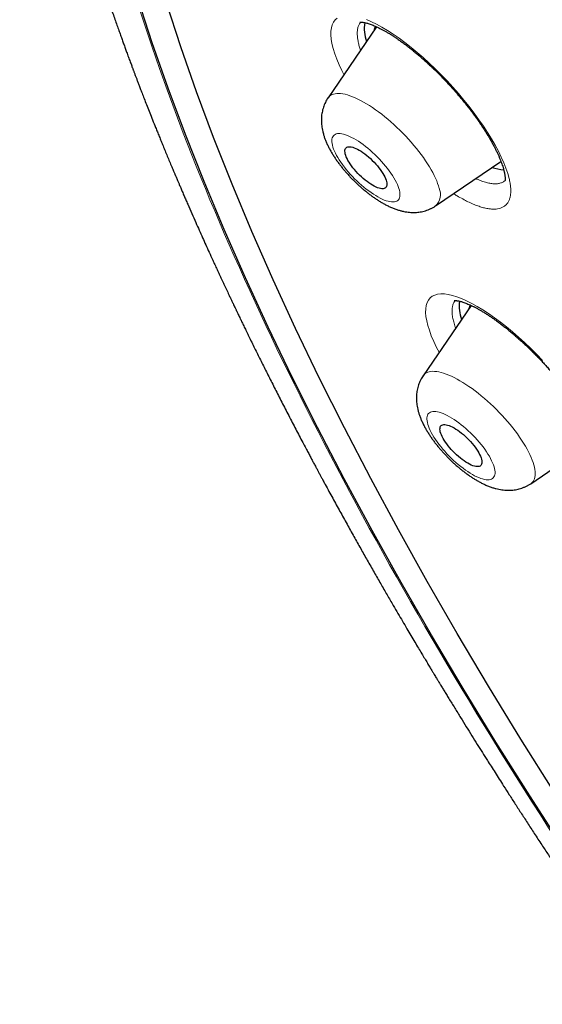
# Model space of a CAD drawing. Header units: millimetres. Extents: x 8 to 450, y 12 to 574.
# Tile 15 of 656: x 362 to 370, y 165 to 181. Entities that reach past the tile are written whole.
import ezdxf

# ---------------------------------------------------------------- set-up
doc = ezdxf.new("R2010")
doc.units = ezdxf.units.MM

msp = doc.modelspace()

# ---------------------------------------------------------------- linework, layer by layer
at = {"color": 7, "linetype": 'Continuous', "lineweight": 30}
for p, q in [((367.613, 180.813), (366.835, 179.676)), ((368.558, 177.948), (369.603, 178.66)), ((369.127, 176.354), (368.356, 175.229)), ((370.08, 173.501), (371.124, 174.213))]:
    msp.add_line(p, q, dxfattribs=at)
at = {"color": 7, "linetype": 'Continuous', "lineweight": 30, "flags": 128}
for points in [[(372.414, 165.001), (371.801, 165.882), (371.204, 166.76), (370.625, 167.634), (370.064, 168.503), (369.521, 169.366), (368.997, 170.223), (368.492, 171.074), (368.006, 171.917), (367.539, 172.753), (367.093, 173.58), (366.667, 174.398), (366.261, 175.207), (365.877, 176.006), (365.513, 176.794), (365.171, 177.571), (364.85, 178.337), (364.552, 179.09), (364.275, 179.83), (364.02, 180.557), (363.788, 181.271)], [(372.788, 165.089), (372.18, 165.962), (371.59, 166.831), (371.016, 167.696), (370.461, 168.556), (369.923, 169.411), (369.404, 170.26), (368.904, 171.102), (368.422, 171.937), (367.961, 172.765), (367.519, 173.584), (367.097, 174.394), (366.695, 175.195), (366.315, 175.985), (365.955, 176.766), (365.616, 177.535), (365.298, 178.293), (365.003, 179.039), (364.729, 179.772), (364.477, 180.492), (364.247, 181.198)], [(367.772, 178.335), (367.776, 178.314), (367.778, 178.294), (367.776, 178.276), (367.773, 178.261), (367.766, 178.248), (367.757, 178.237), (367.745, 178.229), (367.731, 178.224), (367.715, 178.221), (367.696, 178.221), (367.675, 178.224), (367.653, 178.229), (367.629, 178.237), (367.603, 178.248), (367.576, 178.261), (367.548, 178.277), (367.518, 178.294), (367.489, 178.314), (367.459, 178.336), (367.429, 178.36), (367.399, 178.385), (367.369, 178.412), (367.34, 178.44), (367.311, 178.468), (367.284, 178.498), (367.258, 178.528), (367.234, 178.558), (367.211, 178.588), (367.19, 178.618), (367.171, 178.648), (367.154, 178.676), (367.139, 178.704), (367.127, 178.731), (367.118, 178.756), (367.111, 178.78), (367.107, 178.801), (367.105, 178.821), (367.106, 178.839), (367.11, 178.854), (367.116, 178.867), (367.126, 178.878), (367.137, 178.886), (367.151, 178.891), (367.168, 178.894), (367.186, 178.894), (367.207, 178.891), (367.23, 178.886), (367.254, 178.878), (367.28, 178.867), (367.307, 178.854), (367.335, 178.838), (367.364, 178.821), (367.394, 178.801), (367.424, 178.779), (367.454, 178.755), (367.484, 178.73), (367.514, 178.703), (367.543, 178.675), (367.571, 178.647), (367.598, 178.617), (367.625, 178.587), (367.649, 178.557), (367.672, 178.527), (367.693, 178.497), (367.712, 178.467), (367.729, 178.439), (367.743, 178.411), (367.755, 178.384), (367.765, 178.359), (367.772, 178.335)], [(369.276, 173.941), (369.286, 173.915), (369.293, 173.891), (369.297, 173.869), (369.299, 173.849), (369.299, 173.831), (369.295, 173.815), (369.289, 173.802), (369.28, 173.791), (369.269, 173.783), (369.255, 173.777), (369.239, 173.774), (369.22, 173.774), (369.2, 173.776), (369.178, 173.781), (369.153, 173.789), (369.128, 173.8), (369.101, 173.812), (369.073, 173.828), (369.044, 173.845), (369.014, 173.865), (368.984, 173.887), (368.954, 173.91), (368.924, 173.935), (368.894, 173.962), (368.865, 173.989), (368.837, 174.018), (368.809, 174.047), (368.783, 174.077), (368.758, 174.107), (368.735, 174.138), (368.714, 174.168), (368.695, 174.197), (368.678, 174.226), (368.663, 174.254), (368.65, 174.281), (368.641, 174.306), (368.633, 174.33), (368.629, 174.352), (368.627, 174.372), (368.628, 174.39), (368.631, 174.406), (368.637, 174.419), (368.646, 174.43), (368.658, 174.438), (368.671, 174.444), (368.688, 174.447), (368.706, 174.447), (368.726, 174.445), (368.749, 174.44), (368.773, 174.432), (368.798, 174.422), (368.825, 174.409), (368.853, 174.394), (368.882, 174.376), (368.912, 174.356), (368.942, 174.335), (368.972, 174.311), (369.002, 174.286), (369.032, 174.26), (369.061, 174.232), (369.09, 174.203), (369.117, 174.174), (369.143, 174.144), (369.168, 174.114), (369.191, 174.084), (369.212, 174.054), (369.232, 174.024), (369.249, 173.995), (369.263, 173.967), (369.276, 173.941)]]:
    msp.add_lwpolyline(points, dxfattribs=at)
at = {"color": 252, "linetype": 'Continuous', "lineweight": 0, "flags": 128}
for points in [[(367.09, 180.048), (367.057, 180.112), (367.013, 180.205), (366.975, 180.294), (366.943, 180.38), (366.917, 180.464), (366.897, 180.544), (366.885, 180.618), (366.879, 180.683), (366.88, 180.743), (366.888, 180.798), (366.902, 180.846), (366.923, 180.888), (366.95, 180.923), (366.983, 180.951)], [(367.449, 180.929), (367.529, 180.895), (367.612, 180.854), (367.698, 180.807), (367.787, 180.754), (367.879, 180.695), (367.972, 180.63), (368.067, 180.56), (368.164, 180.484), (368.261, 180.404), (368.358, 180.32), (368.455, 180.232), (368.552, 180.14), (368.648, 180.044), (368.742, 179.946), (368.834, 179.846), (368.923, 179.744), (369.01, 179.641), (369.094, 179.536), (369.175, 179.431), (369.251, 179.327), (369.323, 179.223), (369.39, 179.12), (369.453, 179.018), (369.511, 178.919), (369.563, 178.822), (369.609, 178.728), (369.65, 178.637), (369.684, 178.55), (369.712, 178.467), (369.734, 178.388), (369.734, 178.388)], [(366.835, 179.676), (366.843, 179.687), (366.859, 179.703), (366.877, 179.717), (366.898, 179.728), (366.922, 179.737), (366.947, 179.743), (366.975, 179.746), (367.005, 179.747), (367.037, 179.745), (367.071, 179.74), (367.107, 179.733), (367.145, 179.722), (367.185, 179.71), (367.226, 179.694), (367.268, 179.677), (367.312, 179.656), (367.357, 179.634), (367.403, 179.609), (367.45, 179.581), (367.498, 179.552), (367.546, 179.52), (367.595, 179.486), (367.644, 179.451), (367.694, 179.413), (367.743, 179.374), (367.793, 179.334), (367.842, 179.291), (367.891, 179.248), (367.939, 179.203), (367.987, 179.157), (368.033, 179.11), (368.079, 179.063), (368.124, 179.015), (368.168, 178.966), (368.21, 178.916), (368.251, 178.867), (368.29, 178.817), (368.328, 178.768), (368.364, 178.719), (368.398, 178.669), (368.43, 178.621), (368.46, 178.573), (368.487, 178.526), (368.513, 178.48), (368.536, 178.434), (368.556, 178.39), (368.575, 178.347), (368.59, 178.306), (368.603, 178.266), (368.614, 178.228)], [(366.905, 178.918), (366.913, 178.888), (366.924, 178.857), (366.938, 178.824), (366.954, 178.791), (366.972, 178.755), (366.992, 178.719), (367.015, 178.683), (367.04, 178.645), (367.067, 178.607), (367.096, 178.569), (367.126, 178.531), (367.158, 178.493), (367.191, 178.455), (367.225, 178.418), (367.261, 178.381), (367.297, 178.346), (367.334, 178.311), (367.372, 178.278), (367.41, 178.246), (367.448, 178.215), (367.486, 178.186), (367.524, 178.159), (367.561, 178.134), (367.598, 178.111), (367.634, 178.09), (367.669, 178.071), (367.703, 178.055), (367.736, 178.041), (367.768, 178.03), (367.797, 178.021), (367.825, 178.015), (367.851, 178.011), (367.876, 178.011), (367.898, 178.012), (367.917, 178.017), (367.935, 178.024), (367.95, 178.034), (367.962, 178.046), (367.973, 178.061), (367.98, 178.078), (367.985, 178.098), (367.987, 178.119), (367.987, 178.143), (367.983, 178.169), (367.978, 178.197), (367.969, 178.227), (367.958, 178.258), (367.945, 178.291), (367.929, 178.324), (367.911, 178.36), (367.89, 178.396), (367.867, 178.432), (367.842, 178.47), (367.816, 178.508), (367.787, 178.546), (367.757, 178.584), (367.725, 178.622), (367.692, 178.66), (367.657, 178.697), (367.622, 178.734), (367.585, 178.769), (367.548, 178.804), (367.511, 178.837), (367.473, 178.869), (367.435, 178.9), (367.397, 178.929), (367.359, 178.956), (367.321, 178.981), (367.284, 179.004), (367.248, 179.025), (367.213, 179.044), (367.179, 179.06), (367.146, 179.074), (367.115, 179.085), (367.085, 179.094), (367.057, 179.1), (367.031, 179.104), (367.007, 179.104), (366.985, 179.103), (366.965, 179.098), (366.948, 179.091), (366.933, 179.081), (366.92, 179.069), (366.91, 179.054), (366.903, 179.037), (366.898, 179.017), (366.896, 178.996), (366.896, 178.972), (366.899, 178.946), (366.905, 178.918)], [(368.614, 175.605), (368.573, 175.683), (368.528, 175.778), (368.489, 175.869), (368.457, 175.956), (368.433, 176.035), (368.415, 176.109), (368.403, 176.179), (368.398, 176.243), (368.399, 176.301), (368.407, 176.354), (368.422, 176.4), (368.443, 176.44), (368.471, 176.473), (368.504, 176.5), (368.544, 176.52), (368.589, 176.533), (368.641, 176.539), (368.698, 176.538), (368.759, 176.53), (368.826, 176.514), (368.898, 176.492), (368.974, 176.464), (369.054, 176.428), (369.137, 176.387), (369.224, 176.338), (369.313, 176.284), (369.406, 176.223), (369.5, 176.158), (369.595, 176.087), (369.691, 176.011), (369.789, 175.93), (369.887, 175.845), (369.984, 175.756), (370.081, 175.664), (370.176, 175.568), (370.27, 175.47)], [(368.356, 175.229), (368.358, 175.231), (368.372, 175.248), (368.389, 175.264), (368.409, 175.276), (368.431, 175.286), (368.456, 175.293), (368.482, 175.298), (368.511, 175.3), (368.542, 175.299), (368.575, 175.296), (368.611, 175.29), (368.647, 175.281), (368.686, 175.27), (368.726, 175.256), (368.768, 175.239), (368.811, 175.22), (368.856, 175.199), (368.901, 175.175), (368.948, 175.149), (368.995, 175.12), (369.043, 175.09), (369.092, 175.057), (369.141, 175.023), (369.19, 174.986), (369.24, 174.948), (369.289, 174.908), (369.338, 174.866), (369.387, 174.824), (369.436, 174.779), (369.484, 174.734), (369.531, 174.688), (369.578, 174.641), (369.623, 174.593), (369.667, 174.544), (369.71, 174.495), (369.752, 174.446), (369.792, 174.396), (369.831, 174.347), (369.867, 174.297), (369.902, 174.248), (369.935, 174.199), (369.966, 174.151), (369.995, 174.103), (370.022, 174.056), (370.046, 174.011), (370.068, 173.966), (370.087, 173.922)], [(368.456, 174.387), (368.471, 174.353), (368.489, 174.318), (368.509, 174.282), (368.531, 174.246), (368.555, 174.209), (368.581, 174.171), (368.609, 174.133), (368.639, 174.095), (368.671, 174.056), (368.704, 174.019), (368.738, 173.981), (368.773, 173.944), (368.809, 173.909), (368.846, 173.874), (368.883, 173.84), (368.921, 173.807), (368.959, 173.776), (368.998, 173.747), (369.035, 173.719), (369.073, 173.694), (369.11, 173.67), (369.146, 173.648), (369.182, 173.629), (369.216, 173.612), (369.249, 173.598), (369.281, 173.586), (369.311, 173.576), (369.34, 173.569), (369.366, 173.565), (369.391, 173.564), (369.414, 173.565), (369.434, 173.569), (369.452, 173.575), (369.468, 173.584), (369.481, 173.596), (369.492, 173.61), (369.5, 173.626), (369.506, 173.645), (369.509, 173.666), (369.509, 173.69), (369.506, 173.715), (369.501, 173.743), (369.494, 173.772), (369.483, 173.802), (369.471, 173.835), (369.455, 173.868), (369.438, 173.903), (369.418, 173.939), (369.396, 173.975), (369.371, 174.013), (369.345, 174.051), (369.317, 174.089), (369.287, 174.127), (369.256, 174.165), (369.223, 174.203), (369.189, 174.24), (369.153, 174.277), (369.117, 174.313), (369.08, 174.348), (369.043, 174.382), (369.005, 174.414), (368.967, 174.445), (368.929, 174.474), (368.891, 174.502), (368.853, 174.528), (368.816, 174.551), (368.78, 174.573), (368.745, 174.592), (368.71, 174.609), (368.677, 174.624), (368.645, 174.636), (368.615, 174.645), (368.587, 174.652), (368.56, 174.656), (368.535, 174.658), (368.513, 174.656), (368.492, 174.653), (368.474, 174.646), (368.458, 174.637), (368.445, 174.626), (368.434, 174.611), (368.426, 174.595), (368.421, 174.576), (368.418, 174.555), (368.417, 174.532), (368.42, 174.506), (368.425, 174.479), (368.433, 174.45), (368.443, 174.419), (368.456, 174.387)], [(370.087, 173.922), (370.104, 173.88), (370.119, 173.84), (370.131, 173.801), (370.14, 173.763), (370.146, 173.728), (370.15, 173.694), (370.152, 173.663), (370.15, 173.633), (370.146, 173.606), (370.139, 173.581), (370.13, 173.558), (370.118, 173.538), (370.103, 173.521), (370.086, 173.505), (370.08, 173.501)]]:
    msp.add_lwpolyline(points, dxfattribs=at)
at = {"color": 7, "linetype": 'Continuous', "lineweight": 30}
for centre, radius, start, end in [((368.039, 180.789), 0.624, 171.5772, 199.8717), ((367.797, 180.707), 0.232, 150.2893, 169.7244), ((369.718, 179.355), 0.832, 252.0261, 265.1971), ((369.574, 176.345), 0.638, 173.0824, 199.7033), ((369.329, 176.257), 0.242, 154.3477, 169.4509)]:
    msp.add_arc(centre, radius, start, end, dxfattribs=at)
at = {"color": 252, "linetype": 'Continuous', "lineweight": 0}
msp.add_arc((368.393, 178.127), 0.243, 312.5929, 24.6878, dxfattribs=at)
for points, knots in [([(364.488, 195.49), (364.525, 195.531), (364.765, 195.802), (365.311, 196.2), (366.13, 196.676), (367.059, 197.033), (368.083, 197.282), (369.201, 197.418), (370.41, 197.443), (371.706, 197.356), (373.085, 197.157), (374.542, 196.847), (376.073, 196.427), (377.674, 195.899), (379.338, 195.263), (381.061, 194.522), (382.837, 193.679), (384.661, 192.735), (386.527, 191.694), (388.429, 190.56), (390.362, 189.335), (392.318, 188.023), (394.293, 186.63), (396.279, 185.158), (398.271, 183.613), (400.262, 182), (402.246, 180.323), (404.216, 178.588), (406.167, 176.801), (408.093, 174.967), (409.986, 173.091), (411.843, 171.18), (413.655, 169.24), (415.419, 167.276), (417.127, 165.296), (418.776, 163.305), (420.359, 161.309), (421.872, 159.315), (423.31, 157.329), (424.668, 155.357), (425.943, 153.406), (427.13, 151.481), (428.225, 149.589), (429.225, 147.736), (430.126, 145.927), (430.927, 144.168), (431.625, 142.465), (432.216, 140.823), (432.7, 139.247), (433.075, 137.743), (433.34, 136.314), (433.493, 134.965), (433.535, 133.702), (433.465, 132.526), (433.283, 131.444), (432.992, 130.456), (432.587, 129.57), (432.118, 128.827), (431.735, 128.429), (431.564, 128.252)], [0, 0, 0, 0, 0.003203, 0.021066, 0.038929, 0.056792, 0.074655, 0.092519, 0.110382, 0.128245, 0.146108, 0.163971, 0.181834, 0.199697, 0.21756, 0.235424, 0.253287, 0.27115, 0.289013, 0.306876, 0.324739, 0.342602, 0.360465, 0.378329, 0.396192, 0.414055, 0.431918, 0.449781, 0.467644, 0.485507, 0.50337, 0.521234, 0.539097, 0.55696, 0.574823, 0.592686, 0.610549, 0.628412, 0.646275, 0.664139, 0.682002, 0.699865, 0.717728, 0.735591, 0.753454, 0.771317, 0.78918, 0.807044, 0.824907, 0.84277, 0.860633, 0.878496, 0.896359, 0.914222, 0.932085, 0.949949, 0.967812, 0.985675, 1, 1, 1, 1]), ([(367.36, 180.888), (367.353, 180.88), (367.335, 180.86), (367.317, 180.818), (367.305, 180.765), (367.301, 180.704), (367.306, 180.638), (367.317, 180.571), (367.333, 180.506), (367.348, 180.459), (367.356, 180.437)], [0, 0, 0, 0, 0.098341, 0.238269, 0.378696, 0.519123, 0.65905, 0.775531, 0.892155, 1, 1, 1, 1]), ([(391.759, 143.636), (388.28, 146.697), (380.575, 154.245), (370.513, 166.929), (365.957, 175.372), (364.517, 179.11)], [0.475075, 0.475075, 0.475075, 0.475075, 0.785398, 1.178097, 1.570796, 1.570796, 1.570796, 1.570796]), ([(369.734, 178.388), (369.735, 178.388), (369.741, 178.362), (369.751, 178.312), (369.76, 178.244), (369.763, 178.18), (369.759, 178.123), (369.748, 178.071), (369.731, 178.026), (369.708, 177.987), (369.678, 177.955), (369.642, 177.929), (369.6, 177.91), (369.552, 177.899), (369.499, 177.894), (369.44, 177.897), (369.376, 177.906), (369.308, 177.922), (369.235, 177.946), (369.157, 177.976), (369.076, 178.013), (368.992, 178.057), (368.914, 178.1), (368.865, 178.131), (368.845, 178.143)], [0, 0, 0, 0, 0.000646, 0.048894, 0.097307, 0.145776, 0.194189, 0.242438, 0.290685, 0.339096, 0.387563, 0.435975, 0.484222, 0.532503, 0.580948, 0.629448, 0.677894, 0.726174, 0.774508, 0.823006, 0.871561, 0.92006, 0.968394, 1, 1, 1, 1]), ([(369.2, 178.386), (369.226, 178.374), (369.28, 178.35), (369.355, 178.325), (369.426, 178.308), (369.492, 178.3), (369.55, 178.301), (369.601, 178.312), (369.641, 178.33), (369.661, 178.348), (369.67, 178.356)], [0, 0, 0, 0, 0.119303, 0.249812, 0.380177, 0.511007, 0.641836, 0.7722, 0.902469, 1, 1, 1, 1]), ([(368.871, 176.432), (368.863, 176.421), (368.846, 176.399), (368.83, 176.354), (368.82, 176.3), (368.82, 176.237), (368.828, 176.167), (368.846, 176.09), (368.863, 176.03), (368.876, 175.995), (368.878, 175.99)], [0, 0, 0, 0, 0.123167, 0.265452, 0.40723, 0.548989, 0.691254, 0.833518, 0.975276, 1, 1, 1, 1])]:
    msp.add_open_spline(points, degree=3, knots=knots, dxfattribs=at)
at = {"color": 7, "linetype": 'Continuous', "lineweight": 30}
for points, knots in [([(364.487, 195.501), (364.477, 195.491), (364.457, 195.471), (364.432, 195.446), (364.412, 195.426), (364.397, 195.411), (364.375, 195.389), (364.346, 195.359), (364.31, 195.322), (364.273, 195.283), (364.238, 195.247), (364.206, 195.213), (364.178, 195.182), (364.15, 195.152), (364.121, 195.121), (364.092, 195.089), (364.06, 195.052), (364.025, 195.013), (363.989, 194.972), (363.955, 194.932), (363.921, 194.892), (363.886, 194.85), (363.851, 194.807), (363.818, 194.767), (363.789, 194.731), (363.762, 194.697), (363.738, 194.667), (363.717, 194.64), (363.697, 194.614), (363.676, 194.586), (363.653, 194.556), (363.628, 194.523), (363.604, 194.491), (363.583, 194.461), (363.564, 194.435), (363.546, 194.411), (363.529, 194.387), (363.513, 194.364), (363.498, 194.343), (363.484, 194.323), (363.469, 194.301), (363.453, 194.278), (363.438, 194.256), (363.425, 194.237), (363.413, 194.219), (363.4, 194.2), (363.386, 194.178), (363.369, 194.154), (363.352, 194.127), (363.336, 194.103), (363.322, 194.081), (363.309, 194.061), (363.297, 194.041), (363.284, 194.022), (363.273, 194.004), (363.263, 193.989), (363.254, 193.973), (363.243, 193.956), (363.232, 193.937), (363.221, 193.919), (363.211, 193.903), (363.202, 193.889), (363.188, 193.866), (363.169, 193.834), (363.145, 193.792), (363.121, 193.751), (363.097, 193.709), (363.076, 193.672), (363.058, 193.64), (363.043, 193.612), (363.027, 193.584), (363.012, 193.556), (362.997, 193.528), (362.976, 193.489), (362.949, 193.438), (362.917, 193.376), (362.885, 193.312), (362.854, 193.249), (362.823, 193.184), (362.794, 193.122), (362.765, 193.06), (362.745, 193.016), (362.731, 192.984), (362.724, 192.969), (362.717, 192.953), (362.709, 192.934), (362.7, 192.914), (362.692, 192.895), (362.685, 192.878), (362.677, 192.861), (362.67, 192.843), (362.661, 192.822), (362.652, 192.8), (362.643, 192.78), (362.635, 192.761), (362.628, 192.742), (362.619, 192.721), (362.611, 192.7), (362.602, 192.679), (362.595, 192.66), (362.588, 192.643), (362.581, 192.626), (362.571, 192.601), (362.559, 192.569), (362.545, 192.532), (362.533, 192.499), (362.521, 192.466), (362.508, 192.432), (362.496, 192.399), (362.485, 192.367), (362.474, 192.337), (362.464, 192.307), (362.454, 192.279), (362.445, 192.253), (362.436, 192.227), (362.426, 192.198), (362.416, 192.167), (362.406, 192.136), (362.396, 192.106), (362.387, 192.078), (362.378, 192.05), (362.369, 192.021), (362.359, 191.986), (362.348, 191.95), (362.336, 191.913), (362.326, 191.877), (362.317, 191.846), (362.309, 191.82), (362.304, 191.8), (362.298, 191.781), (362.292, 191.76), (362.284, 191.729), (362.273, 191.691), (362.263, 191.653), (362.255, 191.624), (362.25, 191.603), (362.244, 191.582), (362.239, 191.561), (362.234, 191.54), (362.228, 191.517), (362.221, 191.489), (362.213, 191.457), (362.204, 191.421), (362.196, 191.386), (362.188, 191.354), (362.181, 191.325), (362.174, 191.294), (362.167, 191.261), (362.159, 191.224), (362.15, 191.186), (362.142, 191.145), (362.132, 191.099), (362.122, 191.048), (362.112, 190.998), (362.102, 190.95), (362.093, 190.902), (362.085, 190.858), (362.078, 190.82), (362.072, 190.787), (362.066, 190.751), (362.06, 190.712), (362.053, 190.671), (362.046, 190.632), (362.041, 190.597), (362.035, 190.561), (362.03, 190.524), (362.024, 190.483), (362.018, 190.442), (362.012, 190.402), (362.006, 190.36), (362, 190.316), (361.994, 190.267), (361.988, 190.215), (361.981, 190.161), (361.975, 190.107), (361.969, 190.052), (361.964, 190.002), (361.959, 189.959), (361.956, 189.924), (361.953, 189.892), (361.95, 189.861), (361.947, 189.831), (361.944, 189.799), (361.942, 189.767), (361.939, 189.733), (361.936, 189.698), (361.933, 189.662), (361.931, 189.626), (361.928, 189.592), (361.926, 189.559), (361.924, 189.523), (361.921, 189.485), (361.919, 189.445), (361.917, 189.408), (361.915, 189.372), (361.913, 189.336), (361.911, 189.296), (361.909, 189.253), (361.907, 189.205), (361.905, 189.154), (361.904, 189.103), (361.902, 189.054), (361.901, 189.007), (361.9, 188.964), (361.899, 188.925), (361.898, 188.888), (361.898, 188.85), (361.897, 188.807), (361.897, 188.762), (361.897, 188.717), (361.896, 188.675), (361.896, 188.633), (361.897, 188.593), (361.897, 188.555), (361.897, 188.518), (361.897, 188.48), (361.898, 188.431), (361.899, 188.372), (361.9, 188.306), (361.902, 188.243), (361.904, 188.182), (361.906, 188.119), (361.908, 188.054), (361.911, 187.988), (361.914, 187.93), (361.916, 187.881), (361.918, 187.843), (361.92, 187.807), (361.922, 187.774), (361.924, 187.745), (361.925, 187.718), (361.927, 187.692), (361.928, 187.666), (361.93, 187.64), (361.932, 187.61), (361.934, 187.575), (361.937, 187.536), (361.94, 187.494), (361.943, 187.452), (361.946, 187.411), (361.95, 187.372), (361.953, 187.335), (361.955, 187.302), (361.958, 187.272), (361.96, 187.243), (361.963, 187.212), (361.966, 187.177), (361.97, 187.137), (361.974, 187.096), (361.978, 187.055), (361.984, 186.99), (361.993, 186.903), (362.005, 186.797), (362.017, 186.692), (362.029, 186.595), (362.04, 186.506), (362.051, 186.421), (362.061, 186.35), (362.068, 186.293), (362.074, 186.25), (362.08, 186.208), (362.086, 186.17), (362.09, 186.139), (362.094, 186.115), (362.097, 186.097), (362.099, 186.082), (362.101, 186.067), (362.104, 186.049), (362.107, 186.027), (362.111, 185.998), (362.117, 185.964), (362.123, 185.924), (362.132, 185.865), (362.145, 185.787), (362.16, 185.695), (362.175, 185.605), (362.191, 185.517), (362.206, 185.433), (362.219, 185.361), (362.229, 185.303), (362.238, 185.258), (362.245, 185.219), (362.252, 185.184), (362.258, 185.151), (362.265, 185.116), (362.274, 185.072), (362.285, 185.016), (362.298, 184.949), (362.312, 184.878), (362.328, 184.802), (362.347, 184.714), (362.368, 184.615), (362.391, 184.508), (362.412, 184.414), (362.43, 184.333), (362.446, 184.266), (362.46, 184.202), (362.473, 184.147), (362.484, 184.102), (362.493, 184.066), (362.501, 184.031), (362.51, 183.993), (362.521, 183.948), (362.534, 183.895), (362.548, 183.836), (362.564, 183.773), (362.581, 183.707), (362.597, 183.641), (362.614, 183.577), (362.63, 183.514), (362.647, 183.449), (362.665, 183.382), (362.683, 183.313), (362.702, 183.244), (362.72, 183.179), (362.736, 183.121), (362.749, 183.071), (362.761, 183.029), (362.771, 182.994), (362.779, 182.965), (362.785, 182.944), (362.789, 182.928), (362.794, 182.912), (362.8, 182.892), (362.806, 182.868), (362.815, 182.839), (362.825, 182.804), (362.836, 182.763), (362.849, 182.719), (362.862, 182.674), (362.881, 182.609), (362.906, 182.525), (362.937, 182.421), (362.969, 182.316), (363.002, 182.209), (363.036, 182.097), (363.066, 182.002), (363.09, 181.925), (363.109, 181.867), (363.127, 181.811), (363.144, 181.757), (363.16, 181.709), (363.174, 181.666), (363.185, 181.63), (363.194, 181.605), (363.2, 181.587), (363.204, 181.572), (363.21, 181.554), (363.219, 181.529), (363.23, 181.496), (363.243, 181.455), (363.259, 181.407), (363.277, 181.354), (363.296, 181.299), (363.321, 181.225), (363.351, 181.135), (363.388, 181.03), (363.422, 180.933), (363.453, 180.842), (363.483, 180.758), (363.511, 180.681), (363.537, 180.609), (363.561, 180.54), (363.585, 180.474), (363.606, 180.417), (363.624, 180.369), (363.638, 180.33), (363.652, 180.292), (363.666, 180.254), (363.679, 180.22), (363.69, 180.19), (363.699, 180.165), (363.707, 180.146), (363.713, 180.129), (363.719, 180.112), (363.727, 180.093), (363.735, 180.072), (363.743, 180.048), (363.755, 180.017), (363.771, 179.976), (363.79, 179.926), (363.811, 179.87), (363.836, 179.804), (363.866, 179.727), (363.9, 179.639), (363.938, 179.542), (363.98, 179.436), (364.025, 179.322), (364.066, 179.219), (364.102, 179.131), (364.131, 179.059), (364.162, 178.984), (364.193, 178.907), (364.226, 178.827), (364.26, 178.744), (364.296, 178.659), (364.325, 178.59), (364.346, 178.538), (364.36, 178.507), (364.371, 178.481), (364.379, 178.461), (364.385, 178.446), (364.39, 178.434), (364.397, 178.419), (364.406, 178.397), (364.419, 178.367), (364.435, 178.33), (364.454, 178.285), (364.476, 178.233), (364.502, 178.173), (364.529, 178.109), (364.558, 178.043), (364.599, 177.948), (364.652, 177.828), (364.713, 177.689), (364.771, 177.559), (364.824, 177.44), (364.877, 177.323), (364.932, 177.203), (364.98, 177.098), (365.022, 177.006), (365.057, 176.93), (365.093, 176.853), (365.13, 176.773), (365.169, 176.691), (365.208, 176.608), (365.242, 176.534), (365.271, 176.473), (365.294, 176.426), (365.313, 176.384), (365.33, 176.349), (365.345, 176.319), (365.356, 176.295), (365.365, 176.276), (365.374, 176.257), (365.384, 176.236), (365.397, 176.209), (365.413, 176.177), (365.432, 176.136), (365.457, 176.085), (365.487, 176.023), (365.521, 175.953), (365.559, 175.874), (365.602, 175.787), (365.662, 175.664), (365.74, 175.507), (365.836, 175.315), (365.936, 175.116), (366.041, 174.911), (366.15, 174.698), (366.243, 174.519), (366.318, 174.374), (366.373, 174.268), (366.427, 174.166), (366.475, 174.076), (366.515, 174), (366.549, 173.937), (366.579, 173.88), (366.604, 173.833), (366.624, 173.796), (366.639, 173.768), (366.653, 173.743), (366.664, 173.721), (366.674, 173.703), (366.684, 173.685), (366.695, 173.663), (366.712, 173.633), (366.733, 173.593), (366.76, 173.543), (366.819, 173.434), (366.908, 173.271), (367.024, 173.06), (367.137, 172.855), (367.248, 172.656), (367.356, 172.464), (367.464, 172.274), (367.571, 172.086), (367.677, 171.901), (367.779, 171.724), (367.872, 171.565), (367.954, 171.425), (368.026, 171.301), (368.096, 171.183), (368.162, 171.072), (368.223, 170.968), (368.281, 170.871), (368.334, 170.783), (368.381, 170.704), (368.424, 170.632), (368.462, 170.569), (368.495, 170.515), (368.522, 170.47), (368.544, 170.433), (368.562, 170.404), (368.573, 170.386), (368.579, 170.376), (368.583, 170.369), (368.589, 170.359), (368.599, 170.343), (368.612, 170.322), (368.627, 170.297), (368.643, 170.27), (368.666, 170.233), (368.695, 170.185), (368.731, 170.125), (368.772, 170.059), (368.817, 169.986), (368.879, 169.885), (368.957, 169.759), (369.048, 169.611), (369.137, 169.469), (369.223, 169.331), (369.306, 169.199), (369.38, 169.082), (369.447, 168.976), (369.511, 168.876), (369.578, 168.771), (369.653, 168.652), (369.739, 168.519), (369.834, 168.371), (369.935, 168.215), (370.042, 168.051), (370.154, 167.878), (370.267, 167.707), (370.377, 167.539), (370.486, 167.375), (370.6, 167.204), (370.707, 167.044), (370.805, 166.898), (370.89, 166.772), (370.969, 166.655), (371.042, 166.548), (371.109, 166.45), (371.17, 166.361), (371.223, 166.282), (371.27, 166.214), (371.311, 166.155), (371.344, 166.107), (371.376, 166.06), (371.415, 166.003), (371.466, 165.929), (371.525, 165.844), (371.586, 165.756), (371.649, 165.666), (371.715, 165.572), (371.793, 165.459), (371.885, 165.328), (371.992, 165.176), (372.106, 165.015), (372.227, 164.844), (372.357, 164.662), (372.495, 164.468), (372.641, 164.266), (372.782, 164.071), (372.919, 163.883), (373.049, 163.704), (373.186, 163.517), (373.326, 163.328), (373.467, 163.137), (373.61, 162.945), (373.76, 162.744), (373.916, 162.535), (374.08, 162.318), (374.251, 162.093), (374.429, 161.859), (374.614, 161.617), (374.807, 161.367), (375.007, 161.109), (375.215, 160.843), (375.43, 160.568), (375.653, 160.285), (375.885, 159.994), (376.124, 159.695), (376.375, 159.382), (376.64, 159.056), (376.917, 158.717), (377.203, 158.368), (377.499, 158.011), (377.804, 157.646), (378.116, 157.275), (378.435, 156.9), (378.76, 156.52), (379.094, 156.132), (379.438, 155.736), (379.79, 155.335), (380.149, 154.929), (380.515, 154.518), (380.891, 154.1), (381.263, 153.69), (381.629, 153.29), (381.99, 152.899), (382.358, 152.502), (382.734, 152.101), (383.119, 151.695), (383.511, 151.283), (383.912, 150.867), (384.313, 150.453), (384.716, 150.041), (385.119, 149.633), (385.529, 149.221), (385.947, 148.805), (386.372, 148.385), (386.797, 147.97), (387.219, 147.56), (387.64, 147.155), (388.068, 146.747), (388.502, 146.337), (388.943, 145.925), (389.39, 145.51), (389.843, 145.093), (390.303, 144.674), (390.769, 144.254), (391.239, 143.835), (391.654, 143.467), (391.912, 143.241), (392.013, 143.153)], [0, 0, 0, 0, 0.000614, 0.001131, 0.001553, 0.001884, 0.00219, 0.00322, 0.00434, 0.005476, 0.006696, 0.007753, 0.008667, 0.009662, 0.010662, 0.011714, 0.012849, 0.014226, 0.015603, 0.01691, 0.018193, 0.019606, 0.021135, 0.022415, 0.023624, 0.024726, 0.025757, 0.026569, 0.027414, 0.028305, 0.029303, 0.030447, 0.031525, 0.032456, 0.033293, 0.034064, 0.034835, 0.035647, 0.036216, 0.036868, 0.037603, 0.038367, 0.03906, 0.039681, 0.040234, 0.040757, 0.041526, 0.042284, 0.043113, 0.044028, 0.044601, 0.045212, 0.045861, 0.046489, 0.04704, 0.047515, 0.047965, 0.048489, 0.049118, 0.049704, 0.050202, 0.050612, 0.051018, 0.052334, 0.05361, 0.054853, 0.056154, 0.057449, 0.058253, 0.059105, 0.060005, 0.060833, 0.061631, 0.062526, 0.064362, 0.066283, 0.068113, 0.070042, 0.071899, 0.073898, 0.075496, 0.077368, 0.077822, 0.078229, 0.078704, 0.079267, 0.079891, 0.080446, 0.080913, 0.081365, 0.081896, 0.082518, 0.083164, 0.083755, 0.084292, 0.084826, 0.085414, 0.086056, 0.086684, 0.08721, 0.087656, 0.088133, 0.088687, 0.089841, 0.090862, 0.091789, 0.09269, 0.093648, 0.094686, 0.095476, 0.096346, 0.097244, 0.098015, 0.098689, 0.099426, 0.100239, 0.101112, 0.102026, 0.102871, 0.103624, 0.104357, 0.105191, 0.106074, 0.107192, 0.108197, 0.109179, 0.110166, 0.110776, 0.111297, 0.11179, 0.112368, 0.113034, 0.114337, 0.115509, 0.116098, 0.116681, 0.117256, 0.117823, 0.118381, 0.11898, 0.119681, 0.120631, 0.121651, 0.122588, 0.123442, 0.124228, 0.124959, 0.125886, 0.126912, 0.127951, 0.128893, 0.130212, 0.13164, 0.132961, 0.134193, 0.135447, 0.136788, 0.137623, 0.1385, 0.139419, 0.140439, 0.141563, 0.142604, 0.143517, 0.144305, 0.145381, 0.146438, 0.14749, 0.148551, 0.149603, 0.150727, 0.151974, 0.15339, 0.15473, 0.156075, 0.157525, 0.158945, 0.159906, 0.160797, 0.161602, 0.162362, 0.163127, 0.163899, 0.164773, 0.16557, 0.166463, 0.167397, 0.168292, 0.169149, 0.169972, 0.170767, 0.171847, 0.172847, 0.173741, 0.174605, 0.17551, 0.176466, 0.177537, 0.178733, 0.180028, 0.181284, 0.182492, 0.18364, 0.184711, 0.185668, 0.186475, 0.187418, 0.188498, 0.189616, 0.190692, 0.191726, 0.192713, 0.193708, 0.194601, 0.19546, 0.196382, 0.19738, 0.198955, 0.200616, 0.202103, 0.203479, 0.204967, 0.206534, 0.208081, 0.209705, 0.21061, 0.211536, 0.212384, 0.213149, 0.21383, 0.21445, 0.215039, 0.215649, 0.21623, 0.216903, 0.217709, 0.218649, 0.219653, 0.220626, 0.221568, 0.222479, 0.223336, 0.224102, 0.224775, 0.225379, 0.226094, 0.226918, 0.227838, 0.22878, 0.229731, 0.23069, 0.233239, 0.235611, 0.237938, 0.240319, 0.242141, 0.243981, 0.245898, 0.24684, 0.247808, 0.248781, 0.249639, 0.25036, 0.250857, 0.251259, 0.251566, 0.25187, 0.252254, 0.252719, 0.253371, 0.254134, 0.255009, 0.255995, 0.258087, 0.260126, 0.262091, 0.263982, 0.2658, 0.26754, 0.268608, 0.269565, 0.270411, 0.271146, 0.271803, 0.272537, 0.273365, 0.27468, 0.276109, 0.277629, 0.279241, 0.280944, 0.283255, 0.285514, 0.287712, 0.289173, 0.290606, 0.291963, 0.293173, 0.294021, 0.294779, 0.295459, 0.296191, 0.29717, 0.298269, 0.299486, 0.300801, 0.302169, 0.303588, 0.304845, 0.306139, 0.30747, 0.308839, 0.310245, 0.311689, 0.313089, 0.314227, 0.315225, 0.316083, 0.3168, 0.317377, 0.317814, 0.318062, 0.318378, 0.318781, 0.319272, 0.319849, 0.320514, 0.321398, 0.322299, 0.323195, 0.324087, 0.326192, 0.328271, 0.330333, 0.332462, 0.334679, 0.336982, 0.338098, 0.339234, 0.340385, 0.341453, 0.342388, 0.343245, 0.343948, 0.344497, 0.344747, 0.345009, 0.345366, 0.345819, 0.346485, 0.347287, 0.348226, 0.349295, 0.350381, 0.351438, 0.3536, 0.355624, 0.357511, 0.359261, 0.360873, 0.362347, 0.36371, 0.365023, 0.366289, 0.367508, 0.368281, 0.369033, 0.369766, 0.370478, 0.371156, 0.371737, 0.372192, 0.372552, 0.372841, 0.373161, 0.373523, 0.373927, 0.374373, 0.374861, 0.375712, 0.376666, 0.377723, 0.378884, 0.3804, 0.382062, 0.383883, 0.385865, 0.388009, 0.390314, 0.391612, 0.392956, 0.394347, 0.395784, 0.397266, 0.398795, 0.40037, 0.40196, 0.402648, 0.403228, 0.403702, 0.404069, 0.404329, 0.404516, 0.404726, 0.405183, 0.405734, 0.406379, 0.407224, 0.408191, 0.409278, 0.410483, 0.411714, 0.412921, 0.415672, 0.41829, 0.420556, 0.422713, 0.424778, 0.426922, 0.429184, 0.430506, 0.431865, 0.433262, 0.434696, 0.436168, 0.437677, 0.439157, 0.440104, 0.440948, 0.441689, 0.442325, 0.442859, 0.443289, 0.443615, 0.443868, 0.444271, 0.444738, 0.445311, 0.44599, 0.446936, 0.448032, 0.449278, 0.450674, 0.452219, 0.453915, 0.457176, 0.460554, 0.464043, 0.467645, 0.471359, 0.475185, 0.477024, 0.478887, 0.480709, 0.48237, 0.483559, 0.484648, 0.485636, 0.486523, 0.487058, 0.487548, 0.487991, 0.488369, 0.488677, 0.488931, 0.489288, 0.489813, 0.490505, 0.491364, 0.492391, 0.496126, 0.499749, 0.503257, 0.506652, 0.509933, 0.5131, 0.51636, 0.519491, 0.522492, 0.525363, 0.527527, 0.529612, 0.531608, 0.533474, 0.535236, 0.536857, 0.538335, 0.539671, 0.540865, 0.541917, 0.542826, 0.543579, 0.544196, 0.544676, 0.54502, 0.545117, 0.545198, 0.545354, 0.545624, 0.545991, 0.546405, 0.546861, 0.547361, 0.548251, 0.549252, 0.550364, 0.551587, 0.552901, 0.555432, 0.557862, 0.560259, 0.562548, 0.564729, 0.566801, 0.568372, 0.570016, 0.571755, 0.573589, 0.575895, 0.578335, 0.580909, 0.583617, 0.586459, 0.589434, 0.592037, 0.594735, 0.597526, 0.600413, 0.602631, 0.604691, 0.606593, 0.608335, 0.60995, 0.6114, 0.612684, 0.613803, 0.614757, 0.615546, 0.61617, 0.61702, 0.618358, 0.619779, 0.621185, 0.622645, 0.62418, 0.625788, 0.628121, 0.630593, 0.633205, 0.635957, 0.638939, 0.642071, 0.64535, 0.648778, 0.651576, 0.654466, 0.657476, 0.660653, 0.66363, 0.66674, 0.669982, 0.673356, 0.676864, 0.680503, 0.684276, 0.688181, 0.692218, 0.696388, 0.700691, 0.705126, 0.709694, 0.714394, 0.719227, 0.724192, 0.729536, 0.735025, 0.740659, 0.746439, 0.752364, 0.758435, 0.764474, 0.77065, 0.776964, 0.783415, 0.790003, 0.796607, 0.803344, 0.810212, 0.817213, 0.823576, 0.830045, 0.836619, 0.843299, 0.850084, 0.856976, 0.863972, 0.871075, 0.877923, 0.884866, 0.891904, 0.899038, 0.906268, 0.913593, 0.920586, 0.927665, 0.934828, 0.942076, 0.949409, 0.956827, 0.964329, 0.971916, 0.979587, 0.987343, 0.995043, 1, 1, 1, 1]), ([(367.346, 180.887), (367.346, 180.887), (367.347, 180.887), (367.351, 180.887), (367.359, 180.888), (367.369, 180.888), (367.383, 180.887), (367.4, 180.885), (367.419, 180.881), (367.441, 180.876), (367.466, 180.87), (367.493, 180.861), (367.523, 180.851), (367.555, 180.838), (367.59, 180.824), (367.627, 180.807), (367.666, 180.788), (367.707, 180.767), (367.75, 180.743), (367.794, 180.718), (367.84, 180.69), (367.887, 180.66), (367.936, 180.627), (367.985, 180.593), (368.036, 180.557), (368.088, 180.519), (368.14, 180.479), (368.192, 180.437), (368.245, 180.393), (368.299, 180.348), (368.353, 180.301), (368.408, 180.252), (368.462, 180.202), (368.516, 180.151), (368.57, 180.099), (368.623, 180.045), (368.676, 179.991), (368.729, 179.936), (368.781, 179.88), (368.832, 179.823), (368.883, 179.766), (368.933, 179.707), (368.982, 179.649), (369.03, 179.591), (369.076, 179.532), (369.121, 179.474), (369.164, 179.416), (369.207, 179.358), (369.248, 179.299), (369.287, 179.242), (369.324, 179.186), (369.36, 179.13), (369.394, 179.075), (369.426, 179.021), (369.457, 178.968), (369.485, 178.916), (369.511, 178.865), (369.536, 178.816), (369.558, 178.769), (369.578, 178.723), (369.596, 178.68), (369.612, 178.639), (369.626, 178.599), (369.638, 178.562), (369.646, 178.532), (369.652, 178.508), (369.658, 178.486), (369.663, 178.462), (369.667, 178.436), (369.669, 178.414), (369.671, 178.396), (369.671, 178.381), (369.671, 178.369), (369.67, 178.359), (369.669, 178.351), (369.668, 178.346), (369.668, 178.346), (369.668, 178.346)], [0, 0, 0, 0, 0.011274, 0.023428, 0.035335, 0.047127, 0.059156, 0.071136, 0.08315, 0.095264, 0.107538, 0.119875, 0.132455, 0.145388, 0.158587, 0.171977, 0.185119, 0.198729, 0.212383, 0.226115, 0.239951, 0.254066, 0.267934, 0.28204, 0.296277, 0.310547, 0.324752, 0.338915, 0.353228, 0.367659, 0.382176, 0.396746, 0.411335, 0.425903, 0.440416, 0.454851, 0.469249, 0.483709, 0.498264, 0.512887, 0.527546, 0.542208, 0.556835, 0.571394, 0.585858, 0.600221, 0.614637, 0.629185, 0.64373, 0.658139, 0.672338, 0.686686, 0.700936, 0.715159, 0.729392, 0.743639, 0.757615, 0.771714, 0.785683, 0.799434, 0.812908, 0.826649, 0.840051, 0.85336, 0.86661, 0.875003, 0.882442, 0.895074, 0.907555, 0.919923, 0.932229, 0.942644, 0.953153, 0.96415, 0.976447, 0.98862, 1, 1, 1, 1]), ([(366.834, 179.676), (366.827, 179.664), (366.811, 179.64), (366.791, 179.603), (366.774, 179.565), (366.76, 179.525), (366.748, 179.485), (366.739, 179.444), (366.732, 179.402), (366.728, 179.36), (366.727, 179.317), (366.729, 179.274), (366.733, 179.229), (366.74, 179.183), (366.747, 179.15), (366.751, 179.132), (366.752, 179.13)], [0, 0, 0, 0, 0.070744, 0.142332, 0.213902, 0.285613, 0.357649, 0.430224, 0.503597, 0.578083, 0.654068, 0.73202, 0.812506, 0.896177, 0.987156, 1, 1, 1, 1]), ([(366.752, 179.13), (366.754, 179.119), (366.761, 179.092), (366.775, 179.047), (366.794, 178.996), (366.817, 178.943), (366.842, 178.891), (366.87, 178.838), (366.899, 178.787), (366.931, 178.737), (366.963, 178.688), (366.998, 178.64), (367.033, 178.593), (367.07, 178.547), (367.107, 178.502), (367.146, 178.458), (367.186, 178.414), (367.227, 178.372), (367.269, 178.33), (367.311, 178.29), (367.355, 178.25), (367.399, 178.212), (367.444, 178.175), (367.49, 178.139), (367.536, 178.104), (367.583, 178.071), (367.632, 178.039), (367.681, 178.008), (367.732, 177.979), (367.784, 177.952), (367.837, 177.927), (367.893, 177.904), (367.947, 177.885), (367.999, 177.869), (368.047, 177.858), (368.094, 177.85), (368.139, 177.844), (368.184, 177.842), (368.227, 177.842), (368.27, 177.845), (368.312, 177.85), (368.353, 177.858), (368.395, 177.869), (368.437, 177.884), (368.479, 177.902), (368.518, 177.923), (368.545, 177.938), (368.557, 177.948), (368.558, 177.948)], [0, 0, 0, 0, 0.014422, 0.038143, 0.06259, 0.087889, 0.113509, 0.138878, 0.163771, 0.188135, 0.212007, 0.235457, 0.258559, 0.281383, 0.30399, 0.326435, 0.348766, 0.371027, 0.39326, 0.415502, 0.437784, 0.460146, 0.482634, 0.505296, 0.528187, 0.551372, 0.574923, 0.598926, 0.623476, 0.648667, 0.674568, 0.70115, 0.728171, 0.751515, 0.773737, 0.794875, 0.815069, 0.834487, 0.85328, 0.87158, 0.889491, 0.907097, 0.924463, 0.943567, 0.962388, 0.980918, 0.999196, 1, 1, 1, 1]), ([(368.856, 176.431), (368.856, 176.431), (368.856, 176.431), (368.858, 176.431), (368.864, 176.432), (368.872, 176.432), (368.884, 176.431), (368.898, 176.43), (368.916, 176.427), (368.936, 176.423), (368.958, 176.418), (368.982, 176.411), (369.01, 176.402), (369.041, 176.39), (369.074, 176.377), (369.11, 176.362), (369.147, 176.344), (369.187, 176.325), (369.228, 176.303), (369.271, 176.278), (369.316, 176.252), (369.362, 176.223), (369.41, 176.193), (369.458, 176.16), (369.508, 176.125), (369.559, 176.088), (369.611, 176.049), (369.664, 176.009), (369.717, 175.966), (369.771, 175.922), (369.825, 175.876), (369.879, 175.829), (369.933, 175.78), (369.987, 175.731), (370.041, 175.679), (370.096, 175.627), (370.15, 175.573), (370.203, 175.518), (370.257, 175.463), (370.309, 175.406), (370.36, 175.35), (370.411, 175.293), (370.46, 175.235), (370.509, 175.177), (370.557, 175.119), (370.603, 175.061), (370.648, 175.003), (370.692, 174.945), (370.734, 174.887), (370.775, 174.83), (370.814, 174.773), (370.852, 174.717), (370.888, 174.661), (370.922, 174.607), (370.954, 174.553), (370.984, 174.501), (371.012, 174.45), (371.038, 174.401), (371.062, 174.352), (371.085, 174.306), (371.1, 174.271), (371.112, 174.244), (371.123, 174.218), (371.136, 174.184), (371.15, 174.145), (371.162, 174.109), (371.172, 174.077), (371.179, 174.047), (371.186, 174.02), (371.19, 173.994), (371.194, 173.971), (371.196, 173.951), (371.196, 173.935), (371.196, 173.923), (371.196, 173.913), (371.195, 173.906), (371.194, 173.903), (371.194, 173.902), (371.194, 173.902)], [0, 0, 0, 0, 0.003464, 0.015515, 0.027215, 0.038974, 0.050198, 0.061813, 0.073781, 0.086066, 0.097356, 0.10907, 0.121945, 0.134875, 0.147901, 0.161058, 0.174366, 0.187933, 0.201396, 0.215157, 0.229107, 0.243153, 0.257106, 0.271059, 0.285198, 0.299488, 0.313894, 0.32838, 0.342911, 0.357451, 0.371957, 0.386405, 0.400806, 0.415271, 0.429849, 0.444511, 0.459227, 0.473964, 0.488685, 0.503356, 0.517946, 0.532457, 0.547011, 0.561684, 0.576389, 0.590992, 0.605423, 0.619967, 0.634471, 0.648963, 0.663477, 0.67802, 0.692348, 0.706792, 0.721154, 0.73535, 0.749338, 0.763514, 0.777521, 0.791478, 0.80542, 0.809736, 0.8173, 0.830809, 0.844187, 0.857466, 0.87068, 0.882505, 0.894862, 0.907863, 0.920612, 0.933031, 0.945061, 0.956675, 0.967727, 0.979395, 0.991117, 1, 1, 1, 1]), ([(368.356, 175.229), (368.349, 175.218), (368.334, 175.195), (368.314, 175.158), (368.297, 175.12), (368.282, 175.081), (368.27, 175.04), (368.261, 174.999), (368.254, 174.958), (368.25, 174.916), (368.249, 174.873), (368.25, 174.83), (368.254, 174.785), (368.261, 174.74), (368.271, 174.693), (368.283, 174.645), (368.299, 174.595), (368.314, 174.554), (368.325, 174.53), (368.328, 174.522)], [0, 0, 0, 0, 0.0508492, 0.105411, 0.1599516, 0.2145919, 0.2694703, 0.3247493, 0.3806236, 0.4373301, 0.495159, 0.5544645, 0.615672, 0.6792759, 0.7458112, 0.815772, 0.8894324, 0.9665607, 1, 1, 1, 1]), ([(368.328, 174.522), (368.332, 174.513), (368.344, 174.486), (368.365, 174.442), (368.393, 174.389), (368.423, 174.338), (368.454, 174.288), (368.487, 174.239), (368.521, 174.191), (368.556, 174.145), (368.593, 174.099), (368.631, 174.053), (368.67, 174.009), (368.709, 173.966), (368.75, 173.923), (368.792, 173.882), (368.835, 173.841), (368.878, 173.802), (368.923, 173.763), (368.968, 173.726), (369.013, 173.69), (369.06, 173.656), (369.107, 173.623), (369.156, 173.591), (369.205, 173.56), (369.256, 173.531), (369.308, 173.504), (369.361, 173.479), (369.417, 173.456), (369.471, 173.437), (369.523, 173.422), (369.571, 173.411), (369.618, 173.403), (369.663, 173.397), (369.708, 173.395), (369.751, 173.395), (369.794, 173.398), (369.836, 173.404), (369.877, 173.412), (369.918, 173.423), (369.96, 173.438), (370.002, 173.456), (370.042, 173.477), (370.068, 173.492), (370.08, 173.501), (370.08, 173.501)], [0, 0, 0, 0, 0.0142379, 0.0420766, 0.0695028, 0.0964085, 0.1227421, 0.1485465, 0.1738977, 0.1988761, 0.2235563, 0.2480047, 0.2722796, 0.2964334, 0.3205136, 0.344565, 0.3686283, 0.3927358, 0.4169327, 0.4412672, 0.4657924, 0.4905686, 0.5156647, 0.5411612, 0.5671509, 0.5937366, 0.6210207, 0.6490729, 0.6778571, 0.7070896, 0.732288, 0.7562712, 0.7790858, 0.8008889, 0.8218594, 0.8421625, 0.8619372, 0.8812962, 0.9003288, 0.9191047, 0.939755, 0.9601017, 0.9801354, 0.9998984, 1, 1, 1, 1])]:
    msp.add_open_spline(points, degree=3, knots=knots, dxfattribs=at)
at = {"color": 252, "linetype": 'Continuous', "lineweight": 0}
msp.add_open_spline([(364.517, 179.11), (363.077, 182.847), (361.872, 189.356), (365.365, 194.731), (373.627, 194.901), (385.4, 189.839), (398.891, 180.316), (412.048, 167.782), (422.866, 154.145), (427.422, 145.702), (428.862, 141.964)], degree=3, dxfattribs=at)

doc.saveas('drawing.dxf')
